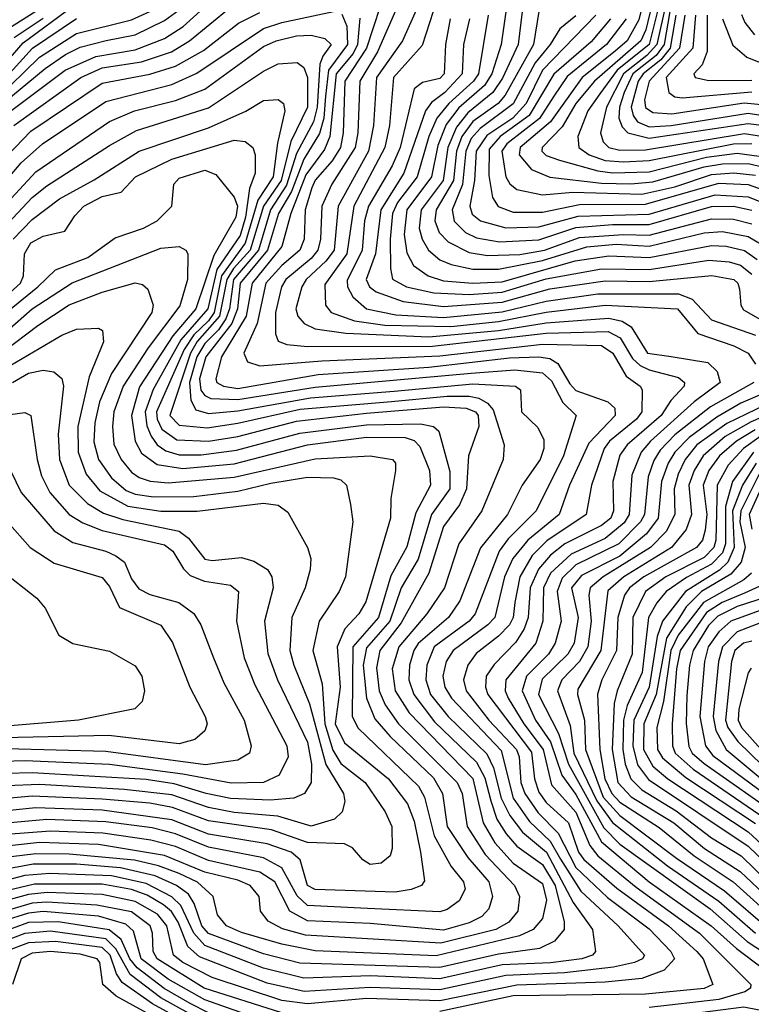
# Model space of a CAD drawing. Extents: x 501367 to 657802, y 482273 to 547541.
# Tile 525 of 656: x 581191 to 583183, y 539771 to 542453. Entities that reach past the tile are written whole.
import ezdxf

# ---------------------------------------------------------------- set-up
doc = ezdxf.new("R2010")
doc.units = 0

msp = doc.modelspace()

# ---------------------------------------------------------------- linework, layer by layer
at = {"layer": '0CON20XD'}
for points in [[(582348.6, 542655), (582232.9, 542395), (582162.9, 542295), (582154.5, 542165), (582141.1, 542095), (582058.4, 541945), (582046.8, 541825), (582024.9, 541795.1), (581971.1, 541745), (581959.3, 541725), (581943.1, 541665), (581948.4, 541645), (581965.2, 541625), (581995, 541611.1), (582078.9, 541598.9), (582305, 541589.2), (582495, 541606.5), (582625, 541627.5), (582795, 541640.2), (582832, 541632), (582855.9, 541615.9), (582900.2, 541545), (582964.8, 541535.2), (583065, 541518.9), (583090.8, 541495), (583098.9, 541465), (583027.6, 541412.4), (582908.7, 541305), (582883.6, 541275), (582858, 541212), (582850.7, 541105), (582837.3, 541082.7), (582785, 541039.7), (582692.8, 540997.2), (582636.7, 540945), (582617.5, 540905), (582615.1, 540815), (582596.8, 540755), (582514.6, 540655), (582513.2, 540625), (582521.2, 540605), (582563.6, 540535), (582616.6, 540465), (582639, 540369), (582705.5, 540294.5), (582744, 540204), (582765.4, 540175.4), (582870.1, 540090.1), (583042.1, 539965), (583181.7, 539825), (583181.4, 539815), (583165.3, 539804.7), (583095, 539783.8), (582905, 539762.4)], [(582906.9, 542575), (582877.1, 542452.9), (582845.1, 542395), (582812.6, 542367.4), (582722.7, 542295), (582636.1, 542175), (582553.8, 542105), (582550.9, 542085), (582584.7, 542044.7), (582635, 542023.9), (582775, 542008), (582855, 542005.8), (582915, 542011), (583055, 542052.3), (583105, 542060.3), (583175, 542061.2), (583245, 542045.1)], [(582252.6, 542565), (582165.3, 542365), (582117, 542285), (582111.8, 542145), (582104.5, 542105), (582040.9, 542005), (582013.2, 541945), (582010, 541855), (582002.4, 541825), (581985, 541802.6), (581915.4, 541745), (581903.6, 541725), (581887.1, 541655), (581887.2, 541597.2), (581895, 541577.7), (581917.9, 541567.9), (581975, 541562.6), (582315, 541563.2), (582625, 541599.4), (582793.7, 541603.7), (582826.1, 541586.1), (582860.1, 541530.1), (582880.9, 541510.9), (582905, 541499.1), (582985, 541478.6), (583001, 541465), (583000.9, 541455), (582964.5, 541415.5), (582937.6, 541375), (582844.8, 541295), (582825, 541267.1), (582806.4, 541195), (582808.2, 541115), (582801.1, 541095), (582775, 541075.1), (582675.4, 541025), (582636, 540994), (582603.7, 540956.3), (582580.6, 540905), (582575.9, 540825), (582565, 540793.8), (582542.2, 540757.8), (582483.1, 540696.9), (582461.1, 540665), (582459, 540635), (582465.4, 540615), (582585, 540458), (582592.7, 540385), (582605, 540348.7), (582625, 540320.4), (582685.6, 540265), (582713, 540185), (582727.6, 540165), (582817.1, 540087), (582957.6, 539985), (583034.8, 539915), (583051.9, 539895), (583078.9, 539825), (583055, 539814), (582895, 539798.9), (582535, 539794.2), (582335, 539751.8)], [(582191, 542545), (582135.1, 542375), (582075.9, 542285), (582071.9, 542145), (582064.3, 542105), (582041.3, 542068.7), (581995, 542015.5), (581986, 541995), (581968.2, 541935), (581965.4, 541855), (581953.8, 541825), (581905, 541783.1), (581861.4, 541735), (581837.2, 541625), (581800.7, 541545), (581811.2, 541521.2), (581845, 541510.5), (582013.3, 541523.3), (582335, 541537.1), (582615, 541569.2), (582775, 541565.9), (582805.8, 541545), (582842.2, 541482.2), (582880.7, 541455), (582885.9, 541445), (582885.5, 541385), (582870.3, 541365), (582797.1, 541305), (582782.9, 541285), (582748.5, 541185), (582733.9, 541105), (582626.7, 541033.3), (582586.6, 540993.4), (582552.7, 540935), (582539.7, 540865), (582534.9, 540825), (582524.6, 540805), (582495, 540773.4), (582433.7, 540726.3), (582411.5, 540695), (582399.4, 540655), (582406.8, 540625), (582468.7, 540545), (582543.7, 540465), (582551.1, 540445), (582555.7, 540375), (582566.7, 540345), (582602.8, 540292.8), (582656.9, 540236.9), (582705, 540143.3), (582791.9, 540061.9), (582905, 539976.6), (582964.5, 539915), (582974.4, 539895), (582946.4, 539863.6), (582885, 539841.2), (582785, 539831.3), (582545, 539823.1)], [(582919.2, 542520.8), (582896.5, 542425), (582882.7, 542395), (582756.4, 542285), (582705.5, 542225), (582668.6, 542161.4), (582613.5, 542105), (582613, 542095), (582625, 542083.3), (582660.7, 542070.7), (582765, 542041.4), (582805, 542035.8), (582905, 542038.6), (583061.3, 542078.7), (583145, 542089.1), (583245, 542075.7)], [(581155, 542195.7), (581314.8, 542315), (581397.6, 542352.4), (581505, 542371.1), (581585, 542402), (581635.5, 542434.5), (581719.3, 542510.7)], [(582934.7, 542505.3), (582905, 542385), (582817.7, 542315), (582770.6, 542250.6), (582738, 542205), (582710.5, 542135), (582713.3, 542105), (582741.3, 542085), (582785, 542069.7), (582835, 542065.4), (582905, 542069.2), (583135, 542114.7), (583185, 542115.5)], [(582950.4, 542495), (582926, 542385), (582898.8, 542355), (582835.6, 542305), (582789.4, 542215), (582773, 542145), (582779.9, 542119.9), (582795.1, 542105.1), (582825, 542097.7), (582895, 542098.7), (583165, 542143.1), (583275, 542125.9)], [(581043.6, 541886.4), (581195, 542062.9), (581253.1, 542115), (581425, 542229.7), (581605, 542276.8), (581673.2, 542306.8), (581855, 542429.2), (581905, 542445.5), (582045, 542475.1)], [(581088.2, 542261.8), (581200.5, 542389.5), (581335, 542489.4)], [(581124.5, 542235), (581245, 542350.6), (581345, 542414.9), (581495, 542452.3), (581544.9, 542475.1)], [(582068.1, 542468.1), (582081.5, 542435), (582083.5, 542385), (582031.6, 542315), (582023.3, 542245), (582019.2, 542185), (582006.8, 542143.2), (581965, 542073), (581930.6, 541985), (581895.4, 541925), (581865.7, 541825), (581791.5, 541735), (581783.9, 541665), (581768.4, 541625), (581697.7, 541535), (581680.6, 541475), (581684.2, 541444.2), (581695, 541429.6), (581711.4, 541421.4), (581785, 541418), (581995, 541452.2), (582420, 541490), (582539.2, 541499.2), (582615, 541491.4), (582639, 541469), (582669.9, 541409.9), (582706.6, 541375), (582672.1, 541265), (582597.8, 541115), (582521.5, 541038.5), (582496.2, 541005), (582431.6, 540835), (582414.8, 540815), (582319.2, 540745), (582299.8, 540695), (582297.2, 540655), (582309.5, 540615), (582358.1, 540555), (582463.4, 540453.4), (582481.4, 540415), (582502.1, 540332.1), (582525.7, 540285), (582560.1, 540240.1), (582625.6, 540185.6), (582698.4, 540048.4), (582751.2, 539975), (582759.2, 539915), (582750.9, 539905), (582721.5, 539895), (582636, 539884), (582505, 539878.2), (582335, 539840.5), (582145, 539848.4), (581965, 539842.5), (581855, 539869.5), (581695, 539931.6), (581665.1, 539965.1), (581629.9, 540039.9), (581605, 540063.9), (581535, 540099.6), (581440.8, 540120.8), (581272.4, 540127.6), (581205, 540121.7), (581135, 540103.5)], [(581145, 542224.4), (581259.8, 542320.2), (581315, 542358.2), (581355, 542378.2), (581426.3, 542396.3), (581505, 542412.1), (581585, 542450.6), (581625, 542479.6)], [(581148.8, 542421.2), (581245, 542482.1)], [(581157.1, 542082.9), (581221.1, 542148.9), (581415, 542280.1), (581544.9, 542304.9), (581615, 542326.5), (581691.2, 542368.8), (581786.3, 542443.7), (581845, 542472.6)], [(581175.1, 542165), (581357.2, 542295), (581415, 542322.1), (581522.2, 542337.8), (581604.2, 542365.8), (581653.3, 542395), (581764.2, 542485.8)], [(582316.8, 542475), (582287.3, 542382.7), (582209.1, 542295), (582198.2, 542165), (582185.3, 542105), (582100.7, 541945), (582082.1, 541815), (582021.7, 541731.7), (582023.3, 541675), (582039.1, 541655), (582102.3, 541632.3), (582185, 541620.5), (582365, 541617.5), (582495, 541630.7), (582625, 541656.3), (582785, 541674.9), (582982.2, 541665), (583038, 541598), (583135.4, 541565), (583174.7, 541545), (583194.7, 541515)], [(582515, 542474.7), (582502.2, 542385), (582477, 542305), (582456.3, 542273.7), (582387.2, 542212.8), (582352.5, 542167.5), (582329.6, 542110.4), (582312.2, 542025), (582245.3, 541935), (582237.8, 541867.8), (582245, 541817.9), (582263.4, 541783.4), (582303.4, 541755), (582345, 541741.6), (582425, 541734.8), (582505, 541739.2), (582703.7, 541796.3), (582795, 541810.1), (582905, 541805.1), (583075, 541837.6), (583115, 541835.9), (583165, 541824.5), (583199.4, 541799.4)], [(582559.1, 542475), (582548.1, 542385), (582506, 542294), (582479.3, 542255), (582411.1, 542198.9), (582380, 542160), (582356.4, 542105), (582343.9, 542015), (582284.3, 541935), (582278.5, 541885), (582286.6, 541855), (582304.1, 541825), (582335, 541798.4), (582366.3, 541786.3), (582425, 541773.8), (582495, 541773.1), (582615, 541796.7), (582735, 541833.9), (582815, 541841.1), (582905, 541836.3), (583055, 541872.5), (583105, 541875.6), (583175, 541862.5), (583230, 541830)], [(582604.5, 542475.6), (582590.2, 542385), (582512.7, 542247.3), (582493.9, 542225), (582425, 542175.5), (582395.1, 542135), (582380.2, 542095), (582372.1, 542015), (582324.9, 541935.1), (582321.6, 541905), (582333, 541873), (582357.5, 541847.5), (582415, 541818.4), (582465, 541810.7), (582553.1, 541813.1), (582620, 541825), (582715, 541859.8), (582835, 541867.7)], [(582961.9, 542475), (582946.4, 542385), (582924, 542355), (582861, 542305), (582836.8, 542255), (582824.6, 542215), (582823, 542185), (582831.2, 542161.2), (582847.4, 542145), (582905, 542130.5), (583175, 542170.2), (583255, 542160.5)], [(581100.7, 542239.3), (581225.1, 542375), (581345, 542455.9)], [(582116.8, 542456.8), (582111.1, 542385), (582099.1, 542360.9), (582052.2, 542305), (582035.7, 542134.3), (582020.7, 542099.3), (581969.8, 542030.2), (581929.4, 541925), (581904.5, 541835), (581823.6, 541735), (581807.2, 541645), (581740.5, 541535), (581724.8, 541475), (581727.8, 541465), (581745.4, 541455), (581785, 541448.1), (582003.8, 541486.2), (582305, 541506.5), (582525, 541531.6), (582605, 541534.9), (582635, 541529.9), (582656.3, 541516.3), (582688.8, 541461.2), (582705, 541442.8), (582792.2, 541412.2), (582811.7, 541395), (582812.8, 541375), (582740.5, 541299.5), (582688.3, 541185), (582659.8, 541105), (582574.3, 541035), (582533.9, 540985), (582511.5, 540935), (582484.9, 540825), (582465.8, 540804.2), (582370.9, 540735), (582352.5, 540705), (582342.9, 540665), (582348.8, 540635), (582366.4, 540605), (582502.5, 540462.5), (582535, 540332.6), (582579.2, 540269.3), (582635.1, 540215.1), (582663.8, 540166.2), (582719.5, 540079.5), (582820.7, 539985), (582892.5, 539905), (582887.2, 539895), (582865.4, 539885), (582808.2, 539871.8), (582675, 539856.6), (582515, 539849.5), (582335, 539810), (582145, 539816.8), (581965.8, 539805.8), (581865, 539828.3), (581680.3, 539900.3), (581648.5, 539928.5), (581622.3, 539995), (581603.7, 540023.7), (581582.3, 540042.3), (581538, 540068), (581495, 540083.5), (581415, 540098), (581231.4, 540098.6), (581135, 540075.1)], [(581175.9, 542404.1), (581255, 542457.3)], [(582363.5, 542455), (582350.4, 542385), (582346.5, 542305), (582335, 542292.8), (582288.2, 542281.8), (582265.2, 542264.8), (582226.7, 542105), (582204.9, 542055), (582140.9, 541945), (582130.2, 541905), (582123.4, 541825), (582082.5, 541742.5), (582083.1, 541725), (582098, 541698), (582135.1, 541665.1), (582215, 541649.1), (582345, 541642), (582505, 541657.4), (582625, 541686.6), (582765, 541706.6), (582985, 541706.6), (583022, 541692), (583075, 541635.2), (583195, 541594)], [(582466.5, 542465), (582440, 542305), (582426.7, 542285), (582359.7, 542225), (582326.5, 542185), (582305.2, 542134.8), (582273.1, 542025), (582220.1, 541955), (582206.3, 541925)], [(582416.1, 542455), (582399.4, 542385), (582395.6, 542305), (582349, 542255)], [(582705, 542463.3), (582661.7, 542428.3), (582635.7, 542385), (582594.7, 542335.3), (582535, 542224), (582445, 542156.8), (582420.8, 542129.3), (582405.6, 542095), (582396.4, 542003.6), (582369, 541935), (582374.3, 541904.3), (582405, 541873), (582435, 541859.1), (582497.5, 541847.5), (582605, 541853.6), (582705, 541887.1), (582804.9, 541894.9), (582905, 541894.8), (583075, 541944.1), (583135, 541944.6), (583185, 541933.7)], [(582759.9, 542465), (582615, 542315.1), (582570.1, 542225), (582533.6, 542185), (582462.6, 542137.4), (582433.8, 542095), (582429.3, 542015), (582416.5, 541945), (582423.3, 541923.3), (582445.9, 541905), (582515, 541886.2), (582605, 541888.7), (582711.9, 541918.1), (582905, 541923.4), (583085, 541976.1), (583175, 541970.6), (583263.8, 541935)], [(582800.1, 542455), (582747.1, 542393), (582645.9, 542304.1), (582578, 542192), (582499.6, 542135), (582469.4, 542100.6), (582468.2, 542028.2), (582478.8, 541968.8), (582494, 541944), (582535, 541928.5), (582615, 541928.8), (582715, 541949.7), (582895, 541950.4), (583095, 542007.2), (583175, 542003.6), (583240.7, 541980.7)], [(582842.7, 542455), (582788.8, 542385), (582682.2, 542297.8), (582645.8, 542244.2), (582606.2, 542183.8), (582517.5, 542115), (582503.7, 542095), (582515.1, 542025), (582525.9, 542005.9), (582545, 541990.5), (582615, 541976.2), (582697.2, 541982.8), (582885, 541978.1), (582975, 541997.8), (583075, 542031.6), (583135.8, 542035.8), (583195, 542029.7)], [(582977.6, 542465), (582962.6, 542375), (582936.8, 542343.2), (582888.4, 542305), (582874.8, 542285), (582856.3, 542215), (582861.7, 542191.7), (582873.5, 542175), (582905, 542161.2), (582965, 542164.5), (583175, 542197.9), (583275, 542183.3)], [(583002.7, 542465), (582987.5, 542375), (582905.5, 542285), (582892.6, 542235), (582895, 542213.5), (582915, 542200), (582966.9, 542196.9), (583163.5, 542226.5), (583257.3, 542217.3)], [(583031.7, 542465), (583024, 542375), (582951.1, 542295), (582958.8, 542255), (582975, 542242.5), (582995, 542240.2), (583185, 542256.5)], [(583062.9, 542465), (583063.6, 542366.4), (583049.7, 542330.3), (583026.8, 542305), (583030.5, 542295), (583067.4, 542287.4), (583185, 542288.4)], [(583105.1, 542455), (583133.3, 542383.3), (583170.8, 542350.8), (583615, 542172.5)], [(583156.8, 542466.8), (583165.5, 542445.5), (583192, 542412)], [(581088.8, 541881.2), (581235, 542038.4), (581435, 542175.5), (581503.8, 542205), (581615, 542232.7), (581695, 542264), (581855, 542379.7), (581888.9, 542395), (581945, 542408.5), (581985, 542410.9), (582021.8, 542401.8), (582039.1, 542385), (582016.2, 542353.8), (582008.2, 542331.8), (582000.5, 542215), (581991.2, 542175), (581945, 542088.1), (581917.5, 542002.5), (581873.9, 541935), (581840.9, 541825), (581772.6, 541745), (581762.3, 541665), (581752.3, 541637.8), (581732.3, 541607.7), (581695, 541571.2), (581673.4, 541535), (581653.6, 541465), (581656.8, 541416.8), (581670.5, 541390.5), (581705, 541380), (581785, 541387.4), (581983, 541423), (582211, 541441), (582425, 541461), (582540.8, 541455), (582554.3, 541445), (582557.1, 541385), (582602.1, 541342.1), (582618.6, 541308.6), (582618.7, 541285), (582608.1, 541255), (582559.2, 541185), (582519.5, 541105), (582445.5, 541014.5), (582389.8, 540870.2), (582358.8, 540825), (582276.3, 540753.7), (582264.2, 540735), (582252.8, 540695), (582251, 540655), (582264, 540615), (582320.5, 540540.5), (582435, 540430.4), (582457.8, 540387.8), (582473.7, 540325), (582490.6, 540275), (582515.3, 540235.3), (582545, 540202.1), (582615, 540152), (582648.8, 540095), (582674, 539996), (582674, 539975), (582646.9, 539943.1), (582606.8, 539923.2), (582495, 539907.6), (582335, 539871.6), (581953.4, 539883.4), (581855, 539908.2), (581705, 539963.8), (581686.8, 539985), (581666, 540046), (581650.6, 540070.6), (581617.7, 540095), (581559.5, 540120.5)], [(581092, 541828), (581225, 541968.5), (581265, 542000.3), (581435, 542110), (581508.5, 542151.5), (581705, 542212.4), (581855, 542312.8), (581895, 542332.5), (581946, 542336), (581965, 542322.3), (581974.4, 542295.6), (581974.3, 542215), (581928.8, 542121.2), (581903, 542015), (581855.1, 541944.9), (581818.2, 541825), (581772.9, 541775), (581754.5, 541745.5), (581735.1, 541645), (581674, 541576), (581655.7, 541545), (581599.2, 541375), (581625, 541348.9), (581701.3, 541341.3), (581785, 541353.9), (581955, 541391.7), (582203.3, 541413.3), (582355, 541427), (582415, 541427.8), (582441.6, 541421.6), (582465, 541408.6), (582480.4, 541390.4), (582510.5, 541295), (582507.5, 541255), (582449, 541115), (582387.2, 541025), (582347.6, 540905), (582300, 540835), (582223.1, 540745), (582205.3, 540684.7), (582212.9, 540625), (582251.1, 540565), (582425, 540386.1), (582452.7, 540265), (582485, 540211), (582535, 540155.7), (582615, 540100.4), (582625.1, 540054.9), (582614.9, 540005.1), (582589, 539975), (582552.3, 539957.7), (582325, 539903.4), (581995, 539917.1), (581904.8, 539934.8), (581795, 539966.2), (581754.3, 539985), (581729.2, 540015), (581718, 540065), (581675, 540103.7), (581625, 540127.3), (581568.4, 540148.4), (581503.2, 540163.2), (581325, 540179.7)], [(582349, 542255), (582312.5, 542227.5), (582295.7, 542204.3), (582237.4, 542035), (582174, 541935), (582159.4, 541815), (582134.3, 541745), (582143.2, 541725), (582161.2, 541711.2), (582234.9, 541684.9), (582345, 541671.3), (582505, 541683.9), (582635, 541719.6), (582785, 541741.6), (582905, 541740.2), (583076.1, 541756.1), (583135.4, 541745.4), (583147.1, 541735), (583150.8, 541719.2), (583155.2, 541675), (583162.3, 541662.3), (583297, 541585)], [(581172.8, 541855), (581225, 541908.4), (581299.3, 541965), (581393.3, 542016.7), (581516, 542095), (581705, 542158.6), (581806.2, 542203.8), (581855, 542233), (581895, 542235.9), (581909.1, 542225), (581913, 542205), (581893.3, 542116.7), (581881.4, 542025), (581838.9, 541961.1), (581805, 541843.8), (581740.1, 541755), (581720.1, 541655), (581705, 541632.5), (581665.1, 541594.9), (581638.9, 541555), (581563.1, 541385), (581564.8, 541364.8), (581577.7, 541337.7), (581618.4, 541308.4), (581705, 541304.9), (581785, 541318), (581945, 541359.2), (582135, 541381.6), (582345, 541398.8), (582406.7, 541395), (582431.7, 541385), (582439.3, 541375), (582441.2, 541345), (582413.1, 541265), (582407.7, 541175), (582388.8, 541131.2), (582345, 541072.2), (582305.1, 540944.9), (582230.1, 540809.9), (582171.7, 540735), (582162.4, 540687.6), (582169.6, 540625), (582186.5, 540586.5), (582222.4, 540535), (582381.9, 540375), (582395.9, 540345), (582409.7, 540255), (582458.7, 540178.7), (582538, 540095), (582551.9, 540065), (582547.7, 540025), (582522.9, 539995), (582487.9, 539975), (582337.6, 539937.6), (581969.4, 539959.4)], [(581155, 541700.9), (581193.1, 541735), (581200.9, 541755), (581203.4, 541815), (581221.2, 541845), (581255, 541863.7), (581313.4, 541876.6), (581341.1, 541918.9), (581365.8, 541945), (581415, 541970.9), (581466.8, 541983.2), (581506.4, 542025), (581605, 542073.2), (581775, 542124.8), (581805, 542121.1), (581826, 542105), (581831.8, 542085), (581831.9, 542035), (581816.6, 541993.4), (581805.6, 541915), (581791.2, 541865), (581727.6, 541772.4), (581703.5, 541665), (581629.5, 541580.5), (581554.1, 541445.9), (581532.3, 541385), (581536.7, 541346.7), (581548.3, 541318.3), (581564.9, 541294.9), (581588.3, 541278.3), (581625, 541268.1), (581685, 541267.3), (581780.8, 541280.8), (581953.6, 541326.4), (582135, 541349.4), (582282.4, 541352.4), (582318.1, 541345), (582332.4, 541332.4), (582362.5, 541222.4), (582362.6, 541175), (582312.1, 541105), (582276.2, 540983.8), (582229.7, 540905), (582198.4, 540815), (582135, 540742.2), (582126.2, 540695), (582135.1, 540605.1), (582158.3, 540548.3), (582200.1, 540500.1), (582317.6, 540387.6), (582342.2, 540345), (582355.1, 540255), (582410.9, 540170.9), (582468.1, 540105), (582478.5, 540065), (582468.7, 540031.3), (582449.4, 540010.6), (582415, 539992.8), (582345, 539973.3), (582145, 539991.3), (581975, 539998.2), (581926.1, 540025), (581885.6, 540105), (581845, 540131.3), (581705, 540163.1), (581615, 540200.4), (581548.1, 540218), (581417.4, 540237.4), (581275, 540242.5), (581155, 540233.3)], [(581045, 541567.4), (581239.8, 541725), (581288.3, 541771.7), (581375.9, 541805), (581451, 541859), (581528.2, 541885), (581564.7, 541905), (581604.7, 541945), (581610.7, 542005), (581625, 542021.6), (581695, 542043.4), (581725, 542031.1), (581775, 541969.4), (581783.5, 541945), (581779.3, 541915), (581719, 541811), (581670, 541665), (581607.8, 541592.2), (581516.9, 541453.1), (581495.5, 541375), (581505.1, 541305.1), (581522.2, 541272.2), (581565, 541241.1), (581635, 541230.2), (581775, 541243.3), (581975, 541294.5), (582135, 541316.1), (582240.6, 541315), (582265, 541306.7), (582280.5, 541290.5), (582306.7, 541225), (582309.3, 541185), (582270, 541110), (582245, 541017.3), (582201.7, 540938.3), (582167.7, 540825), (582097.8, 540745), (582096.3, 540555), (582112.8, 540522.8), (582276.9, 540365), (582292.8, 540335), (582320, 540230), (582366.3, 540146.3), (582399.1, 540105), (582403.8, 540085), (582387.4, 540052.6), (582355, 540029.4), (582335, 540022.7), (582138.4, 540031.6), (581975, 540040), (581946.2, 540066.2), (581905, 540142.3), (581855, 540170.1), (581705, 540198.6), (581615, 540235.6), (581551.3, 540251.3), (581425, 540268.4), (581265, 540274), (581145, 540263.5)], [(582206.3, 541925), (582200.1, 541855), (582200.6, 541775), (582206.3, 541746.3), (582244.1, 541725), (582318.5, 541708.5), (582415, 541704.6), (582505, 541711), (582625, 541747), (582775, 541774.4), (582905, 541772.8), (583067.6, 541797.6), (583123.3, 541793.3), (583154, 541784), (583185, 541759.7)], [(582835, 541867.7), (582905, 541865.8), (583075, 541910.8), (583135, 541909.3), (583185, 541897.2)], [(581132.8, 541585), (581225, 541665.1), (581334, 541736), (581575, 541830.7), (581624.7, 541834.7), (581643.1, 541825), (581648.8, 541815), (581647.3, 541745), (581626.8, 541673.2), (581540.7, 541559.3), (581472.7, 541455), (581447.4, 541385), (581443.5, 541345), (581447.1, 541297.1), (581467, 541255), (581495, 541220), (581515.7, 541205.7), (581545.6, 541195.5), (581595, 541191.4), (581775, 541206.4), (581995, 541256.8), (582145, 541265.2), (582206, 541255), (582214, 541245), (582214, 541225), (582201.3, 541148.7), (582200.2, 541095), (582133, 540867), (582114.8, 540835), (582076.3, 540793.7), (582055.1, 540745), (582063.3, 540635), (582050.3, 540535), (582075, 540483.6), (582195.2, 540385), (582246.9, 540316.9), (582265, 540270), (582281.9, 540185), (582293, 540107), (582285.5, 540095), (582256.7, 540083.3), (582213.3, 540076.7), (581995, 540083.3), (581974.9, 540095), (581954.6, 540164.6), (581930, 540185), (581865, 540208.5), (581705, 540234), (581605, 540273.7), (581415, 540299.6), (581235, 540306.2), (581155, 540298.4)], [(581051.7, 541478.3), (581240.1, 541619.9), (581325, 541676.2), (581415, 541710.8), (581505, 541735.7), (581525, 541731.2), (581539.3, 541719.3), (581553.8, 541675), (581550.4, 541655), (581441, 541489), (581408.1, 541411.9), (581395.1, 541355), (581392.8, 541302.8), (581405.7, 541255), (581440.5, 541205), (581480.8, 541170.8), (581505, 541160.7), (581555, 541153.4), (581665, 541154.5), (581785, 541168.9), (581875, 541190.9), (581975, 541206.6), (582045, 541204.8), (582065, 541199.4), (582081, 541185), (582092.1, 541132.1), (582098.1, 541085), (582078.1, 540935), (582060.5, 540895), (582006.1, 540815), (581988.8, 540735), (582014.2, 540644.2), (582021.9, 540535), (582043.6, 540463.6), (582065, 540427), (582131.9, 540375), (582185.7, 540295), (582204.2, 540255), (582205.2, 540195), (582199.7, 540175), (582175, 540155.3), (582145, 540152.1), (582125, 540164.7), (582097, 540197), (582075, 540207.7), (581975, 540211.7), (581876.4, 540246.4), (581705, 540270.4), (581606.8, 540306.8), (581545, 540318.5), (581415, 540329.6), (581225, 540337.9), (581155, 540331.9)], [(581135, 541493.5), (581305, 541593.5), (581345, 541609.5), (581405, 541613.1), (581416.1, 541606.1), (581418.8, 541575), (581380.1, 541479.9), (581349.4, 541345), (581350.2, 541275), (581371.6, 541215), (581409.2, 541169.2), (581485, 541128.2), (581575, 541113.9), (581674.2, 541114.2), (581855, 541135.7), (581895, 541130.2), (581921.4, 541111.4), (581974.7, 541015), (581983.5, 540985), (581982.1, 540955), (581968, 540905), (581931.6, 540825), (581926.7, 540735), (581937, 540695), (581979.8, 540589.7), (582024.4, 540424.4), (582073, 540345), (582076.7, 540323.3), (582069.2, 540295), (582048.5, 540275), (581985, 540255.8), (581893.8, 540283.8), (581775, 540293.8), (581705, 540306.7), (581605, 540341.6), (581475, 540356.3), (581245, 540369.4), (581155, 540365.8)], [(581171.2, 541465), (581215, 541489.9), (581255, 541498), (581283.3, 541493.3), (581305.2, 541475.2), (581310.2, 541455), (581295.9, 541324.1), (581299, 541255), (581325.2, 541185), (581375, 541135.2), (581419.2, 541109.2), (581471.5, 541091.5), (581625, 541060), (581650.4, 541040.4), (581695, 540983.9), (581715, 540979.8), (581795, 540987.8), (581828.4, 540978.4), (581865.3, 540955), (581877.5, 540935), (581881.1, 540905), (581857.4, 540815), (581866.4, 540726.4), (581892.6, 540655), (581975, 540484.7), (581985.1, 540425.1), (581984.3, 540375), (581966.2, 540345), (581937.3, 540332.7), (581872.9, 540327.1), (581765, 540331.9), (581698.2, 540345), (581611.8, 540371.8), (581535, 540383.1), (581225, 540401.9), (581155, 540400)], [(583190.2, 541465), (583071.9, 541398.1), (582975, 541321.7), (582935, 541280.8), (582917.5, 541252.5), (582902.6, 541207.4), (582892.4, 541105), (582881.6, 541085), (582822.2, 541025), (582705, 540967.6), (582668.3, 540931.7), (582654.3, 540895), (582665.9, 540815), (582649.5, 540755), (582631.2, 540725), (582571.1, 540665), (582559, 540625), (582595.2, 540545.2), (582636, 540486), (582667, 540395), (582705, 540342.8), (582775, 540213.5), (582904.9, 540105), (583074.1, 539985), (583142.6, 539922.6), (583286.3, 539815)], [(583263.2, 541455), (583155, 541408.4), (583089.5, 541370.5), (583013.7, 541315), (582974.9, 541275), (582956.6, 541245), (582938.6, 541195), (582929.9, 541095), (582897.7, 541052.3), (582825, 540992), (582720.7, 540939.3), (582693.7, 540905), (582712.1, 540825), (582700.7, 540755), (582683.5, 540725), (582613.7, 540656.3), (582603.8, 540615), (582658.4, 540508.4), (582685.3, 540425.3), (582782, 540252), (582825, 540207.5), (583070.9, 540030.9), (583172.1, 539942.1), (583335, 539835.6)], [(583275, 541429.6), (583117, 541353), (583035.3, 541295), (583003.2, 541255), (582984.1, 541215), (582973.4, 541175), (582974.9, 541105), (582951.4, 541058.6), (582908.8, 541015), (582779.5, 540935), (582744.1, 540905), (582740.4, 540885), (582747.5, 540815), (582738, 540745), (582715.4, 540705), (582667.3, 540655), (582655.1, 540625), (582690, 540530), (582700.4, 540455), (582762.3, 540325), (582805, 540266.1), (582955, 540148.6), (583095, 540051.9), (583194.9, 539964.9)], [(581145, 541374.8), (581205, 541382.7), (581221.1, 541375), (581238.2, 541255), (581250.5, 541210.5), (581273.2, 541165), (581325.3, 541105.3), (581362.2, 541082.2), (581415, 541061.4), (581585, 541022.2), (581607.5, 541005), (581636.7, 540956.7), (581655, 540939.3), (581694, 540924), (581765, 540912.5), (581786.9, 540895), (581780.9, 540815), (581802.4, 540715), (581831.5, 540641.5), (581918.5, 540475), (581921.7, 540445), (581897.2, 540395), (581855, 540375.5), (581766.9, 540373.1), (581635, 540398.1), (581435, 540423.9), (581205.4, 540434.6), (581145, 540432.2)], [(583265, 541393.1), (583182.9, 541357.1), (583112.3, 541317.7), (583052.1, 541265), (583027.3, 541225), (583013, 541185), (583020.7, 541105), (583006.1, 541063.9), (582966.1, 541015), (582835.9, 540935), (582792.9, 540897.1), (582773.9, 540735), (582710.7, 540629.3), (582709.6, 540615), (582728.8, 540545), (582731.8, 540465), (582780.3, 540335), (582825, 540284.9), (582979.5, 540169.5), (583110.4, 540080.4), (583232.8, 539975)], [(583210.2, 541319.8), (583162.5, 541285), (583120.3, 541239.7), (583090.2, 541185), (583087, 541035), (583081.6, 541015), (583055, 540987.8), (582950.9, 540935), (582895.4, 540895), (582860.7, 540825), (582859.3, 540725), (582817.6, 540625), (582809.9, 540590.1), (582804.3, 540465), (582819.9, 540375), (582856.2, 540336.2), (582972, 540265), (583056, 540195), (583152.7, 540132.7), (583265, 540027.1)], [(583194.2, 541335.8), (583143.2, 541305), (583096.7, 541265), (583068, 541225), (583052.7, 541185), (583062.5, 541105), (583057.7, 541062.3)], [(583189.8, 541275), (583131.9, 541195), (583112.8, 541127.2), (583113.3, 541025), (583105, 541000.9), (583075, 540969.6), (583006.7, 540933.3), (582951.8, 540895), (582925.7, 540864.3), (582903.6, 540825), (582885.9, 540675), (582845.3, 540584.7), (582835.2, 540545), (582833.6, 540465), (582839.9, 540425), (582855.5, 540385.5), (582885.3, 540355.3), (582978.4, 540298.4), (583075, 540224.7), (583155.8, 540175), (583271.7, 540061.7)], [(581151.2, 541255), (581195.1, 541165.1), (581285, 541060.2), (581335, 541029.3), (581425, 541005.5), (581452.7, 540992.7), (581475.9, 540975), (581495, 540930), (581515, 540902.8), (581545, 540887.2), (581623.8, 540865), (581665.4, 540835.4), (581683.9, 540805), (581718.6, 540715), (581746.4, 540646.4), (581801.7, 540545), (581821.2, 540475), (581816.7, 540455), (581785, 540436.3), (581696.6, 540423.4), (581425, 540460), (581155, 540466.7)], [(583196.3, 541245), (583159.8, 541185), (583132.2, 541115), (583137.1, 541015), (583119.5, 540975), (583096.4, 540953.6), (583003.8, 540895), (582941.5, 540815), (582927.1, 540772.9), (582905.3, 540634.7), (582863.8, 540545), (582860.4, 540475), (582873.4, 540423.4), (582903.3, 540383.3), (583175, 540202), (583305, 540076.5)], [(583204.7, 541215.3), (583154.9, 541115), (583152.1, 541085), (583166.6, 541015), (583155.5, 540975), (583127.5, 540942.5), (583047.6, 540895), (583006.4, 540853.6), (582952, 540768), (582934.9, 540675.1)], [(583218.6, 541195), (583177.6, 541105), (583184.9, 541065.1)], [(581135, 541109.3), (581219.3, 541015), (581285, 540973), (581415, 540933.2), (581435, 540908.7), (581462.2, 540852.2), (581575, 540803.6), (581606.7, 540756.7), (581654.4, 540634.4), (581695.9, 540555), (581701.3, 540535), (581695, 540515.7), (581667.5, 540492.5), (581625, 540480.8), (581433.6, 540503.6), (581145, 540496.5)], [(583057.7, 541062.3), (583050.7, 541035), (583034.1, 541015), (582890.9, 540935), (582851.7, 540905), (582837.8, 540885), (582820.1, 540825), (582816, 540735), (582776.5, 540655), (582764.6, 540615.4), (582770.4, 540465), (582784.1, 540385), (582803.5, 540345), (582825, 540321.3), (582932.2, 540252.2), (583027.6, 540175), (583134.2, 540104.2), (583255, 539995.8)], [(581138.5, 540955), (581236.9, 540876.9), (581259.7, 540849.7), (581296.9, 540776.9), (581335, 540754.1), (581435, 540733.1), (581505, 540692.5), (581523.3, 540665), (581530.8, 540625), (581523.9, 540596.1), (581504.6, 540575.4), (581351.2, 540545), (581142.5, 540527.5)], [(583183.9, 540945), (583162.8, 540927.2), (583053, 540865), (582983.9, 540776.1), (582963.9, 540735), (582944.4, 540595.6), (582926.1, 540525), (582927.9, 540465), (582941.9, 540441.9), (583005, 540388.6), (583195, 540263.5)], [(583225, 540917.7), (583165, 540890.7), (583104.2, 540865.8), (583061.7, 540838.3), (582989.4, 540735), (582979.5, 540685), (582967.5, 540535), (582968.7, 540475), (582975.8, 540455), (583025, 540411.2), (583238.8, 540265)], [(583255, 540890.3), (583145, 540854.2), (583092.2, 540827.8), (583067, 540803), (583025.1, 540735), (583014.9, 540695), (583007.9, 540612), (583006.2, 540536.2), (583013.5, 540473.5), (583022.6, 540455), (583055, 540426.5), (583265, 540279.5)], [(583265, 540864.3), (583127.9, 540815), (583095, 540785.9), (583066.2, 540745), (583055.5, 540705), (583043.6, 540555), (583058.4, 540475), (583078.7, 540448.7), (583242.1, 540327.9)], [(583265, 540831.8), (583145, 540785.9), (583104.5, 540745), (583093.6, 540705), (583079.7, 540555), (583086.6, 540516.6), (583115.2, 540465.2), (583235.1, 540365)], [(583185, 540760.5), (583162, 540755), (583138.1, 540735), (583129.6, 540705), (583113.3, 540545), (583119.5, 540525), (583146.6, 540486.6), (583248, 540388)], [(582934.9, 540675.1), (582924.1, 540615), (582891, 540535), (582889.8, 540465), (582915, 540419.9), (582956, 540385), (583175, 540241.1), (583333.9, 540093.9)], [(583183.4, 540686.6), (583175, 540673.5), (583149.5, 540575), (583147.5, 540545), (583156.6, 540525), (583255, 540415.4)], [(581969.4, 539959.4), (581906.6, 539976.6), (581867.5, 539997.5), (581846.6, 540025), (581842.5, 540065), (581818.6, 540095), (581785, 540109.1), (581695, 540130.7), (581585, 540176.4), (581405, 540206.3), (581245, 540211.7), (581155, 540201.5)], [(581325, 540179.7), (581235, 540181), (581167.6, 540172.4)], [(581559.5, 540120.5), (581465, 540143), (581345, 540152.5), (581227.4, 540152.6), (581145, 540137.5)], [(582545, 539823.1), (582335, 539780.5), (582135, 539786.8), (581975, 539772.7), (581905, 539781.3), (581715, 539843.7), (581634.8, 539885), (581609.3, 539905), (581591.8, 539985), (581566.3, 540016.3), (581505, 540051.1), (581415, 540069.7), (581265.2, 540075.2), (581215, 540070.1), (581145, 540051.4)], [(581905, 539747.6), (581692.8, 539815), (581565.1, 539895), (581553.9, 539915), (581552.4, 539965), (581545.6, 539985), (581495, 540022.7), (581401, 540041), (581265, 540049.5), (581225, 540046.4), (581138.6, 540021.4)], [(581855, 539727.1), (581695, 539782.8), (581595, 539839.1), (581521.7, 539895), (581500.3, 539970.3), (581479.4, 539989.4), (581405, 540010.7), (581255, 540024), (581215, 540019.3), (581145, 539997.2)], [(583204.6, 539754.6), (583162.9, 539762.9), (582895, 539729), (582545, 539740.9), (582335, 539694.2), (582255, 539691.2), (582115, 539697), (581988.7, 539678.7), (581935, 539679.1), (581865, 539691.7), (581705, 539748.1), (581655, 539772.8), (581583.8, 539813.8), (581510.3, 539870.3), (581490.3, 539895), (581467.3, 539947.3), (581434.3, 539974.3), (581295, 539995.8), (581215, 539993.5), (581135, 539965.2)], [(583219.2, 539669.2), (583180.3, 539715), (583145, 539725.1), (582895, 539701), (582645, 539712.8), (582510.6, 539709.4), (582325, 539663.4), (582085, 539662.7), (581975, 539646.6), (581895, 539654), (581695, 539722.8), (581575, 539789), (581492, 539852), (581452.3, 539922.3), (581425, 539949.1), (581275, 539970.5), (581205, 539963.7), (581145, 539941.4)], [(583255, 539617.7), (583105, 539615.3), (583073.7, 539625), (583037.9, 539667.9), (583011.7, 539681.7), (582975, 539686.6), (582915, 539678.4), (582545, 539686.4), (582425, 539665.8), (582325, 539634.2), (582251.8, 539628.2), (582075, 539630.3), (581975, 539616.4), (581905, 539622.5), (581855, 539634.3), (581695, 539693.8), (581552.1, 539772.1), (581470.1, 539830.1), (581454.2, 539854.2), (581437.4, 539905), (581415, 539925.8), (581287.9, 539942.1), (581215, 539938.6), (581152.4, 539915)], [(583275, 539594.9), (583105, 539590.6), (583055, 539600.6), (583009.3, 539649.3), (582975, 539663.3), (582885, 539651.6), (582545, 539659.7), (582455, 539647.6), (582412.4, 539637.7), (582335, 539607.6), (582265, 539599.4), (582075, 539601.6), (581975, 539587.9), (581875, 539600), (581666.4, 539676.4), (581453.3, 539793.3), (581416.9, 539825), (581408.5, 539885), (581402.1, 539895), (581355, 539907.7), (581275, 539914.9), (581225, 539910.3), (581194.4, 539895), (581170.7, 539825)]]:
    msp.add_lwpolyline(points, dxfattribs=at)

doc.saveas('drawing.dxf')
